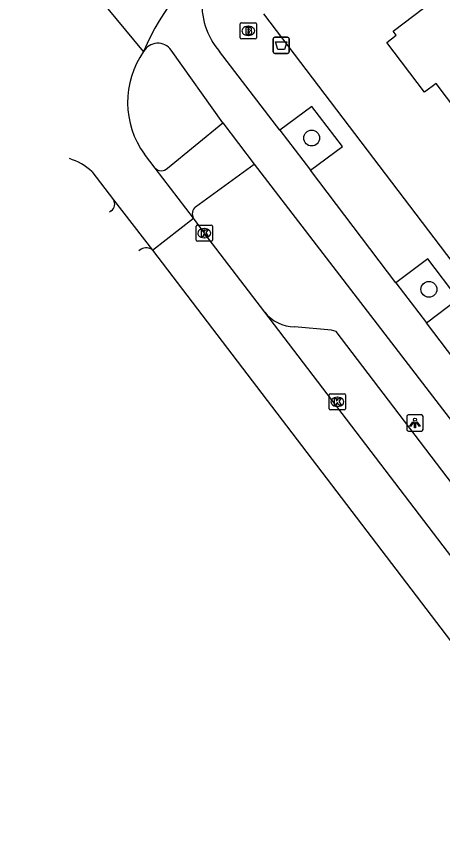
# Model space of a CAD drawing. Extents: x 160037 to 160839, y 385326 to 386441.
# Drawn here: x 160324.3 to 160350.6, y 385658.5 to 385709.6 of the extents above; entities that cross this region are included whole.
import ezdxf

# ---------------------------------------------------------------- set-up
doc = ezdxf.new("R2010")
doc.units = 0
for name, color, linetype in [('IMGEO_Afvalbak', 7, 'Continuous'), ('IMGEO_Boom', 7, 'Continuous'), ('IMGEO_Brandkraan', 7, 'Continuous'), ('IMGEO_Fietspad_gesloten', 7, 'Continuous'), ('IMGEO_Kolk', 7, 'Continuous'), ('IMGEO_Lichtpunt', 7, 'Continuous'), ('IMGEO_Pand', 7, 'Continuous'), ('IMGEO_Parkeervlak_open', 7, 'Continuous'), ('IMGEO_Rijbaan_lokaal_gesloten', 7, 'Continuous'), ('IMGEO_Voetpad_open', 7, 'Continuous')]:
    doc.layers.add(name, color=color, linetype=linetype)

msp = doc.modelspace()

# ---------------------------------------------------------------- linework, layer by layer
at = {"layer": 'IMGEO_Afvalbak'}
for p, q in [((160340.14, 385707.434), (160340.14, 385708.234)), ((160340.14, 385708.234), (160340.14, 385707.434)), ((160340.24, 385708.334), (160341.03, 385708.334)), ((160341.03, 385708.334), (160340.24, 385708.334)), ((160341.13, 385708.234), (160341.13, 385707.434)), ((160341.13, 385707.434), (160341.13, 385708.234)), ((160341.03, 385707.334), (160340.24, 385707.334)), ((160340.24, 385707.334), (160341.03, 385707.334))]:
    msp.add_line(p, q, dxfattribs=at)
msp.add_lwpolyline([(160340.283, 385708.048), (160340.987, 385708.048), (160340.838, 385707.578), (160340.432, 385707.578), (160340.283, 385708.048)], dxfattribs=at)
for centre, start, end in [((160340.24, 385708.234), 90, 180), ((160340.24, 385708.234), 90, 180), ((160341.03, 385708.234), 0, 90), ((160341.03, 385708.234), 360, 90), ((160340.24, 385707.434), 180, 270), ((160340.24, 385707.434), 180, 270), ((160341.03, 385707.434), 270, 0), ((160341.03, 385707.434), 270, 0)]:
    msp.add_arc(centre, 0.1, start, end, dxfattribs=at)
at = {"layer": 'IMGEO_Boom'}
for centre in [(160342.512, 385702.118), (160349.74, 385692.792)]:
    msp.add_circle(centre, 0.489, dxfattribs=at)
at = {"layer": 'IMGEO_Brandkraan'}
for p, q in [((160338.183, 385709.226), (160339.035, 385709.226)), ((160338.108, 385708.3), (160338.108, 385709.152)), ((160338.596, 385709.006), (160338.621, 385709.006)), ((160339.109, 385709.152), (160339.109, 385708.3)), ((160339.035, 385708.226), (160338.183, 385708.226)), ((160338.619, 385708.446), (160338.594, 385708.446))]:
    msp.add_line(p, q, dxfattribs=at)
for points in [[(160338.183, 385709.226), (160339.035, 385709.226)], [(160338.108, 385708.3), (160338.108, 385709.152)], [(160338.456, 385708.926), (160338.456, 385708.526), (160338.669, 385708.526)], [(160338.687, 385708.926), (160338.456, 385708.926)], [(160338.635, 385708.845), (160338.581, 385708.845), (160338.581, 385708.769)], [(160338.581, 385708.769), (160338.634, 385708.769)], [(160338.643, 385708.693), (160338.581, 385708.693), (160338.581, 385708.612)], [(160339.109, 385709.152), (160339.109, 385708.3)], [(160339.035, 385708.226), (160338.183, 385708.226)], [(160338.581, 385708.612), (160338.643, 385708.612)]]:
    msp.add_lwpolyline(points, dxfattribs=at)
for centre, radius, start, end in [((160338.185, 385709.15), 0.0765, 91.552, 178.448), ((160338.185, 385709.15), 0.0765, 91.552, 178.448), ((160339.033, 385709.15), 0.0765, 1.552, 88.448), ((160339.033, 385709.15), 0.0765, 1.552, 88.448), ((160338.636, 385708.807), 0.0379, 267.8285, 90.9355), ((160338.644, 385708.652), 0.0404, 269.8759, 90.5077), ((160338.691, 385708.781), 0.145, 59.4692, 91.5367), ((160338.716, 385708.828), 0.0922, 285.5137, 58.1501), ((160338.721, 385708.636), 0.105, 301.3115, 78.989), ((160338.185, 385708.302), 0.0765, 181.552, 268.448), ((160338.185, 385708.302), 0.0765, 181.552, 268.448), ((160338.675, 385708.777), 0.251, 268.6676, 293.5347), ((160339.033, 385708.302), 0.0765, 271.552, 358.448), ((160339.033, 385708.302), 0.0765, 271.552, 358.448)]:
    msp.add_arc(centre, radius, start, end, dxfattribs=at)
for centre, major_axis, ratio, start_param, end_param in [((160338.595, 385708.726), (-0.387, 0.002), 0.722429, 4.712389, 7.853982), ((160338.62, 385708.726), (-0.39, 0.002), 0.717154, 1.570796, 4.712389)]:
    msp.add_ellipse(centre, major_axis=major_axis, ratio=ratio, start_param=start_param, end_param=end_param, dxfattribs=at)
at = {"layer": 'IMGEO_Fietspad_gesloten'}
for points in [[(160337.038, 385703.058), (160333.853, 385707.542)], [(160340.557, 385702.595), (160336.836, 385707.457)], [(160337.038, 385703.058), (160338.961, 385700.51)], [(160340.557, 385702.595), (160342.44, 385700.132)], [(160338.961, 385700.51), (160356.929, 385677.14)], [(160347.708, 385693.198), (160342.44, 385700.132)], [(160347.708, 385693.198), (160349.583, 385690.729)], [(160354.764, 385683.91), (160349.583, 385690.729)]]:
    msp.add_lwpolyline(points, dxfattribs=at)
for centre, radius, start, end in [((160340.199, 385710.373), 4.452, 127.5854, 220.93), ((160333.032, 385706.951), 1.011, 35.7432, 150.5157)]:
    msp.add_arc(centre, radius, start, end, dxfattribs=at)
at = {"layer": 'IMGEO_Kolk'}
for p, q in [((160335.394, 385695.828), (160335.394, 385696.68)), ((160335.469, 385696.754), (160336.321, 385696.754)), ((160335.882, 385696.534), (160335.907, 385696.534)), ((160336.395, 385696.68), (160336.395, 385695.828)), ((160335.905, 385695.974), (160335.88, 385695.974)), ((160336.321, 385695.754), (160335.469, 385695.754)), ((160343.595, 385685.431), (160343.595, 385686.283)), ((160343.67, 385686.357), (160344.522, 385686.357)), ((160344.596, 385686.283), (160344.596, 385685.431)), ((160344.083, 385686.137), (160344.108, 385686.137)), ((160344.522, 385685.357), (160343.67, 385685.357)), ((160344.106, 385685.577), (160344.081, 385685.577))]:
    msp.add_line(p, q, dxfattribs=at)
for points in [[(160335.394, 385695.828), (160335.394, 385696.68)], [(160335.469, 385696.754), (160336.321, 385696.754)], [(160335.715, 385696.454), (160335.838, 385696.454), (160335.838, 385696.303), (160335.968, 385696.454), (160336.132, 385696.454), (160335.986, 385696.303), (160336.139, 385696.054), (160335.987, 385696.054), (160335.902, 385696.218), (160335.838, 385696.151), (160335.838, 385696.054), (160335.715, 385696.054), (160335.715, 385696.454)], [(160336.395, 385696.68), (160336.395, 385695.828)], [(160336.321, 385695.754), (160335.469, 385695.754)], [(160343.595, 385685.431), (160343.595, 385686.283)], [(160343.67, 385686.357), (160344.522, 385686.357)], [(160344.596, 385686.283), (160344.596, 385685.431)], [(160343.916, 385686.057), (160344.039, 385686.057), (160344.039, 385685.906), (160344.169, 385686.057), (160344.333, 385686.057), (160344.187, 385685.906), (160344.34, 385685.657), (160344.188, 385685.657), (160344.103, 385685.821), (160344.039, 385685.754), (160344.039, 385685.657), (160343.916, 385685.657), (160343.916, 385686.057)], [(160344.522, 385685.357), (160343.67, 385685.357)]]:
    msp.add_lwpolyline(points, dxfattribs=at)
for centre, start, end in [((160335.471, 385696.678), 91.552, 178.448), ((160335.471, 385696.678), 91.552, 178.448), ((160336.319, 385696.678), 1.552, 88.448), ((160336.319, 385696.678), 1.552, 88.448), ((160335.471, 385695.83), 181.552, 268.448), ((160335.471, 385695.83), 181.552, 268.448), ((160336.319, 385695.83), 271.552, 358.448), ((160336.319, 385695.83), 271.552, 358.448), ((160343.672, 385686.281), 91.552, 178.448), ((160343.672, 385686.281), 91.552, 178.448), ((160344.52, 385686.281), 1.552, 88.448), ((160344.52, 385686.281), 1.552, 88.448), ((160343.672, 385685.433), 181.552, 268.448), ((160343.672, 385685.433), 181.552, 268.448), ((160344.52, 385685.433), 271.552, 358.448), ((160344.52, 385685.433), 271.552, 358.448)]:
    msp.add_arc(centre, 0.0765, start, end, dxfattribs=at)
for centre, major_axis, ratio, start_param, end_param in [((160335.881, 385696.254), (-0.387, 0.002), 0.722429, 4.712389, 7.853982), ((160335.906, 385696.254), (-0.39, 0.002), 0.717154, 1.570796, 4.712389), ((160344.082, 385685.857), (-0.387, 0.002), 0.722429, 4.712389, 7.853982), ((160344.107, 385685.857), (-0.39, 0.002), 0.717154, 1.570796, 4.712389)]:
    msp.add_ellipse(centre, major_axis=major_axis, ratio=ratio, start_param=start_param, end_param=end_param, dxfattribs=at)
at = {"layer": 'IMGEO_Lichtpunt'}
for p, q in [((160348.38, 385684.959), (160348.38, 385684.152)), ((160348.38, 385684.959), (160348.38, 385684.152)), ((160349.282, 385685.054), (160348.474, 385685.054)), ((160349.282, 385685.054), (160348.474, 385685.054)), ((160349.376, 385684.152), (160349.376, 385684.959)), ((160349.376, 385684.152), (160349.376, 385684.959)), ((160348.474, 385684.058), (160349.282, 385684.058)), ((160348.474, 385684.058), (160349.282, 385684.058))]:
    msp.add_line(p, q, dxfattribs=at)
for points in [[(160348.754, 385684.623), (160348.793, 385684.595), (160348.605, 385684.333), (160348.567, 385684.36), (160348.754, 385684.623)], [(160348.856, 385684.575), (160348.903, 385684.575), (160348.903, 385684.253), (160348.856, 385684.253), (160348.856, 385684.575)], [(160348.966, 385684.595), (160349.004, 385684.622), (160349.191, 385684.36), (160349.152, 385684.332), (160348.966, 385684.595)]]:
    msp.add_lwpolyline(points, dxfattribs=at)
msp.add_circle((160348.879, 385684.757), 0.0994, dxfattribs=at)
for centre, start, end in [((160348.474, 385684.959), 90, 180), ((160348.474, 385684.959), 90, 180), ((160349.282, 385684.959), 0, 90), ((160349.282, 385684.959), 0, 90), ((160348.474, 385684.152), 180, 270), ((160348.474, 385684.152), 180, 270), ((160349.282, 385684.152), 270, 0), ((160349.282, 385684.152), 270, 360)]:
    msp.add_arc(centre, 0.0946, start, end, dxfattribs=at)
at = {"layer": 'IMGEO_Pand'}
msp.add_lwpolyline([(160351.464, 385703.792), (160350.178, 385705.485), (160349.477, 385704.952), (160347.147, 385708.019), (160347.715, 385708.451), (160347.527, 385708.699), (160354.18, 385713.753), (160357.985, 385708.752)], dxfattribs=at)
at = {"layer": 'IMGEO_Parkeervlak_open'}
msp.add_lwpolyline([(160355.069, 385675.692), (160344.022, 385690.196), (160343.742, 385690.283), (160341.459, 385690.488)], dxfattribs=at)
msp.add_arc((160341.481, 385692.865), 2.377, 218.5397, 269.4585, dxfattribs=at)
at = {"layer": 'IMGEO_Rijbaan_lokaal_gesloten'}
for points in [[(160332.152, 385707.449), (160324.325, 385716.93)], [(160332.872, 385700.272), (160332.201, 385701.123)], [(160328.963, 385700.048), (160330.307, 385698.306)], [(160335.232, 385697.173), (160332.872, 385700.272)], [(160330.307, 385698.306), (160332.71, 385695.206)], [(160332.71, 385695.206), (160335.232, 385697.173)], [(160339.622, 385691.384), (160336.141, 385695.945), (160335.232, 385697.173)], [(160332.71, 385695.206), (160377.154, 385636.907), (160386.366, 385624.273)], [(160388.619, 385627.166), (160339.622, 385691.384)]]:
    msp.add_lwpolyline(points, dxfattribs=at)
for centre, radius, start, end in [((160345.365, 385701.959), 14.308, 123.4224, 157.4363), ((160336.632, 385704.321), 5.465, 145.0747, 215.8129), ((160326.471, 385697.371), 3.657, 47.0476, 72.1704)]:
    msp.add_arc(centre, radius, start, end, dxfattribs=at)
at = {"layer": 'IMGEO_Voetpad_open'}
for points in [[(160339.544, 385709.767), (160401.163, 385628.731)], [(160342.44, 385700.132), (160344.406, 385701.596), (160342.53, 385704.064), (160340.557, 385702.595)], [(160333.619, 385700.269), (160337.038, 385703.058)], [(160335.36, 385697.881), (160338.961, 385700.51)], [(160330.059, 385697.571), (160330.156, 385697.643)], [(160331.999, 385695.269), (160331.866, 385695.169)], [(160349.583, 385690.729), (160351.54, 385692.211), (160349.664, 385694.679), (160347.708, 385693.198)]]:
    msp.add_lwpolyline(points, dxfattribs=at)
for centre, radius, start, end in [((160333.247, 385700.606), 0.502, 221.7171, 317.8227), ((160329.872, 385698.056), 0.502, 304.4931, 29.846), ((160335.693, 385697.455), 0.54, 128.0229, 211.4813), ((160332.31, 385694.738), 0.616, 49.5116, 120.3611)]:
    msp.add_arc(centre, radius, start, end, dxfattribs=at)

doc.saveas('drawing.dxf')
